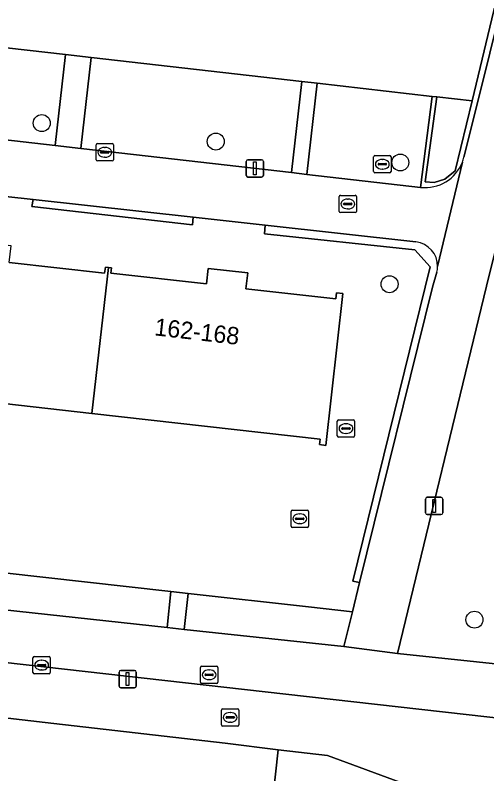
# Model space of a CAD drawing. Extents: x 162026 to 163502, y 387295 to 388169.
# Drawn here: x 162526.83 to 162554.04, y 387747.09 to 387790.9 of the extents above; entities that cross this region are included whole.
import ezdxf

# ---------------------------------------------------------------- set-up
doc = ezdxf.new("R2010")
doc.units = 0
for name, color, linetype in [('IMGEO_Boom', 7, 'Continuous'), ('IMGEO_Brandkraan', 7, 'Continuous'), ('IMGEO_Erf', 7, 'Continuous'), ('IMGEO_Fietspad_open', 7, 'Continuous'), ('IMGEO_Groenvoorziening', 7, 'Continuous'), ('IMGEO_Haag', 7, 'Continuous'), ('IMGEO_Kolk', 7, 'Continuous'), ('IMGEO_Lichtmast', 7, 'Continuous'), ('IMGEO_Pand', 7, 'Continuous'), ('IMGEO_Pand_nummerreeks', 7, 'Continuous'), ('IMGEO_Rioolput', 7, 'Continuous'), ('IMGEO_Voetpad_open', 7, 'Continuous')]:
    doc.layers.add(name, color=color, linetype=linetype)

msp = doc.modelspace()

# ---------------------------------------------------------------- linework, layer by layer
at = {"layer": 'IMGEO_Boom'}
for centre in [(162528.361, 387784.667), (162538.403, 387783.596), (162549.053, 387782.39), (162548.431, 387775.361), (162553.331, 387755.99)]:
    msp.add_circle(centre, 0.489, dxfattribs=at)
at = {"layer": 'IMGEO_Brandkraan'}
for p, q in [((162545.522, 387779.567), (162545.522, 387780.419)), ((162545.597, 387780.493), (162546.449, 387780.493)), ((162546.523, 387780.419), (162546.523, 387779.567)), ((162545.781, 387779.987), (162545.781, 387779.999)), ((162545.824, 387780.036), (162546.222, 387780.036)), ((162546.01, 387780.273), (162546.035, 387780.273)), ((162546.265, 387779.999), (162546.265, 387779.987)), ((162546.219, 387779.95), (162545.821, 387779.95)), ((162546.033, 387779.713), (162546.008, 387779.713)), ((162546.449, 387779.493), (162545.597, 387779.493)), ((162538.737, 387749.921), (162538.737, 387750.773)), ((162538.812, 387750.847), (162539.664, 387750.847)), ((162539.225, 387750.627), (162539.25, 387750.627)), ((162539.738, 387750.773), (162539.738, 387749.921)), ((162538.996, 387750.341), (162538.996, 387750.353)), ((162539.434, 387750.304), (162539.036, 387750.304)), ((162539.039, 387750.39), (162539.437, 387750.39)), ((162539.48, 387750.353), (162539.48, 387750.341)), ((162539.664, 387749.847), (162538.812, 387749.847)), ((162539.248, 387750.067), (162539.223, 387750.067))]:
    msp.add_line(p, q, dxfattribs=at)
for points in [[(162545.522, 387779.567), (162545.522, 387780.419)], [(162545.597, 387780.493), (162546.449, 387780.493)], [(162546.523, 387780.419), (162546.523, 387779.567)], [(162546.449, 387779.493), (162545.597, 387779.493)], [(162538.737, 387749.921), (162538.737, 387750.773)], [(162538.812, 387750.847), (162539.664, 387750.847)], [(162539.738, 387750.773), (162539.738, 387749.921)], [(162539.664, 387749.847), (162538.812, 387749.847)]]:
    msp.add_lwpolyline(points, dxfattribs=at)
for centre, radius, start, end in [((162545.599, 387780.417), 0.0765, 91.552, 178.448), ((162545.599, 387780.417), 0.0765, 91.552, 178.448), ((162546.447, 387780.417), 0.0765, 1.552, 88.448), ((162546.447, 387780.417), 0.0765, 1.552, 88.448), ((162545.821, 387779.996), 0.0403, 85.8775, 175.7526), ((162545.818, 387779.986), 0.0366, 178.938, 274.7102), ((162546.222, 387779.993), 0.043, 264.8664, 352.4533), ((162546.226, 387779.998), 0.0386, 1.7309, 96.639), ((162545.599, 387779.569), 0.0765, 181.552, 268.448), ((162545.599, 387779.569), 0.0765, 181.552, 268.448), ((162546.447, 387779.569), 0.0765, 271.552, 358.448), ((162546.447, 387779.569), 0.0765, 271.552, 358.448), ((162538.814, 387750.771), 0.0765, 91.552, 178.448), ((162538.814, 387750.771), 0.0765, 91.552, 178.448), ((162539.662, 387750.771), 0.0765, 1.552, 88.448), ((162539.662, 387750.771), 0.0765, 1.552, 88.448), ((162539.036, 387750.35), 0.0403, 85.8775, 175.7526), ((162539.033, 387750.34), 0.0366, 178.938, 274.7102), ((162539.437, 387750.347), 0.043, 264.8664, 352.4533), ((162539.441, 387750.352), 0.0386, 1.7309, 96.639), ((162538.814, 387749.923), 0.0765, 181.552, 268.448), ((162538.814, 387749.923), 0.0765, 181.552, 268.448), ((162539.662, 387749.923), 0.0765, 271.552, 358.448), ((162539.662, 387749.923), 0.0765, 271.552, 358.448)]:
    msp.add_arc(centre, radius, start, end, dxfattribs=at)
for centre, major_axis, ratio, start_param, end_param in [((162546.009, 387779.993), (-0.387, 0.002), 0.722429, 4.712389, 7.853982), ((162546.034, 387779.993), (-0.39, 0.002), 0.717154, 1.570796, 4.712389), ((162539.224, 387750.347), (-0.387, 0.002), 0.722429, 4.712389, 7.853982), ((162539.249, 387750.347), (-0.39, 0.002), 0.717154, 1.570796, 4.712389)]:
    msp.add_ellipse(centre, major_axis=major_axis, ratio=ratio, start_param=start_param, end_param=end_param, dxfattribs=at)
at = {"layer": 'IMGEO_Erf'}
for points in [[(162510.401, 387810.785), (162505.401, 387791.389), (162509.686, 387790.901), (162509.984, 387790.867), (162516.424, 387790.134), (162517.288, 387790.035), (162529.737, 387788.617), (162531.219, 387788.448), (162543.372, 387787.064), (162544.246, 387786.965), (162550.891, 387786.208), (162551.17, 387786.176), (162553.19, 387785.946), (162557.869, 387805.475)], [(162550.785, 387776.358), (162549.889, 387777.345), (162541.219, 387778.277), (162541.249, 387778.768), (162537.101, 387779.228), (162537.068, 387778.792), (162527.798, 387779.854), (162527.861, 387780.253), (162523.454, 387780.742), (162523.397, 387780.29), (162513.909, 387781.336), (162513.943, 387781.796), (162509.769, 387782.259), (162509.742, 387781.835), (162505.217, 387782.335), (162504.644, 387782.376)], [(162503.086, 387781.318), (162503.001, 387780.899), (162498.158, 387762.02), (162502.345, 387761.514), (162502.525, 387761.492), (162508.787, 387760.735), (162510.311, 387760.551), (162522.683, 387759.085), (162523.596, 387758.982), (162535.816, 387757.617), (162536.805, 387757.506), (162543.755, 387756.726), (162546.291, 387756.442), (162546.707, 387758.128), (162546.322, 387758.209), (162550.785, 387776.358)], [(162526.484, 387776.612), (162531.992, 387775.993), (162532.031, 387776.345), (162532.205, 387776.325), (162532.379, 387776.306), (162532.344, 387775.998), (162537.865, 387775.377), (162537.966, 387776.275), (162540.247, 387776.019), (162540.143, 387775.098), (162545.336, 387774.514), (162545.376, 387774.87), (162545.744, 387774.828), (162544.758, 387766.054), (162544.39, 387766.096), (162544.426, 387766.422), (162531.258, 387767.903), (162517.509, 387769.448)], [(162541.672, 387745.5), (162542, 387748.482), (162538.951, 387748.852), (162529.052, 387750), (162500, 387753.369), (162497.352, 387753.671)]]:
    msp.add_lwpolyline(points, dxfattribs=at)
at = {"layer": 'IMGEO_Fietspad_open'}
for points in [[(162497.133, 387756.807), (162542.443, 387751.692), (162563.266, 387749.341), (162566.103, 387749.052)], [(162567.288, 387752.025), (162565.503, 387752.241), (162562.193, 387752.623), (162548.9, 387754.041), (162545.797, 387754.435), (162536.58, 387755.431), (162535.591, 387755.538), (162523.356, 387756.861)]]:
    msp.add_lwpolyline(points, dxfattribs=at)
at = {"layer": 'IMGEO_Groenvoorziening'}
for points in [[(162568.451, 387833.378), (162554.036, 387775.251), (162548.9, 387754.041), (162562.193, 387752.623), (162566.903, 387758.543)], [(162557.869, 387805.475), (162553.19, 387785.946), (162552.215, 387781.916), (162551.623, 387781.43), (162551.012, 387781.233), (162550.483, 387781.268), (162551.17, 387786.176), (162550.891, 387786.208), (162550.225, 387780.953)], [(162552.727, 387782.696), (162553.524, 387785.908), (162558.411, 387805.613)], [(162549.946, 387777.804), (162541.249, 387778.768), (162541.219, 387778.277), (162549.889, 387777.345), (162550.785, 387776.358), (162546.322, 387758.209), (162546.707, 387758.128), (162550.913, 387775.191), (162551.165, 387776.048)], [(162553.563, 387744.937), (162544.842, 387748.138), (162542, 387748.482), (162541.672, 387745.5), (162544.151, 387745.2), (162546.202, 387744.472), (162547.998, 387743.569), (162549.162, 387742.663), (162550.021, 387741.606), (162550.971, 387739.856), (162551.485, 387737.833), (162551.481, 387736.1), (162550.204, 387723.897), (162553.186, 387723.568), (162555.309, 387741.332)]]:
    msp.add_lwpolyline(points, dxfattribs=at)
for points in [[(162529.737, 387788.617), (162517.288, 387790.035), (162516.695, 387784.787), (162529.144, 387783.364)], [(162543.372, 387787.064), (162531.219, 387788.448), (162530.625, 387783.194), (162542.778, 387781.805)], [(162550.891, 387786.208), (162544.246, 387786.965), (162543.652, 387781.705), (162550.225, 387780.953)], [(162553.19, 387785.946), (162551.17, 387786.176), (162550.483, 387781.268), (162551.012, 387781.233), (162551.623, 387781.43), (162552.215, 387781.916)], [(162527.861, 387780.253), (162527.798, 387779.854), (162537.068, 387778.792), (162537.101, 387779.228)], [(162535.816, 387757.617), (162523.596, 387758.982), (162523.356, 387756.861), (162535.591, 387755.538)], [(162546.291, 387756.442), (162543.755, 387756.726), (162536.805, 387757.506), (162536.58, 387755.431), (162545.797, 387754.435)]]:
    msp.add_lwpolyline(points, close=True, dxfattribs=at)
for centre, radius, start, end in [((162550.598, 387783.214), 2.191, 338.5189, 346.3141), ((162550.482, 387783.252), 2.313, 263.6335, 338.7053), ((162549.79, 387776.394), 1.418, 359.2586, 83.6789), ((162549.771, 387776.398), 1.437, 345.9228, 359.1398)]:
    msp.add_arc(centre, radius, start, end, dxfattribs=at)
at = {"layer": 'IMGEO_Haag'}
for points in [[(162557.869, 387805.475), (162553.19, 387785.946), (162552.215, 387781.916), (162551.623, 387781.43), (162551.012, 387781.233), (162550.483, 387781.268), (162551.17, 387786.176), (162550.891, 387786.208), (162550.225, 387780.953)], [(162552.727, 387782.696), (162553.524, 387785.908), (162558.411, 387805.613)], [(162549.946, 387777.804), (162541.249, 387778.768), (162541.219, 387778.277), (162549.889, 387777.345), (162550.785, 387776.358), (162546.322, 387758.209), (162546.707, 387758.128), (162550.913, 387775.191), (162551.165, 387776.048)]]:
    msp.add_lwpolyline(points, dxfattribs=at)
msp.add_lwpolyline([(162527.861, 387780.253), (162527.798, 387779.854), (162537.068, 387778.792), (162537.101, 387779.228)], close=True, dxfattribs=at)
for centre, radius, start, end in [((162550.598, 387783.214), 2.191, 338.5189, 346.3141), ((162550.482, 387783.252), 2.313, 263.6335, 338.7053), ((162549.79, 387776.394), 1.418, 359.2586, 83.6789), ((162549.771, 387776.398), 1.437, 345.9228, 359.1398)]:
    msp.add_arc(centre, radius, start, end, dxfattribs=at)
at = {"layer": 'IMGEO_Kolk'}
for p, q in [((162531.574, 387783.477), (162532.426, 387783.477)), ((162531.499, 387782.551), (162531.499, 387783.403)), ((162531.987, 387783.257), (162532.012, 387783.257)), ((162532.5, 387783.403), (162532.5, 387782.551)), ((162531.758, 387782.971), (162531.758, 387782.983)), ((162532.196, 387782.934), (162531.798, 387782.934)), ((162531.801, 387783.02), (162532.199, 387783.02)), ((162532.01, 387782.697), (162531.985, 387782.697)), ((162532.242, 387782.983), (162532.242, 387782.971)), ((162532.426, 387782.477), (162531.574, 387782.477)), ((162527.854, 387752.94), (162527.854, 387753.792)), ((162527.929, 387753.866), (162528.781, 387753.866)), ((162528.855, 387753.792), (162528.855, 387752.94)), ((162528.113, 387753.36), (162528.113, 387753.372)), ((162528.551, 387753.323), (162528.153, 387753.323)), ((162528.156, 387753.409), (162528.554, 387753.409)), ((162528.342, 387753.646), (162528.367, 387753.646)), ((162528.597, 387753.372), (162528.597, 387753.36)), ((162528.781, 387752.866), (162527.929, 387752.866)), ((162528.365, 387753.086), (162528.34, 387753.086))]:
    msp.add_line(p, q, dxfattribs=at)
for points in [[(162531.574, 387783.477), (162532.426, 387783.477)], [(162531.499, 387782.551), (162531.499, 387783.403)], [(162532.5, 387783.403), (162532.5, 387782.551)], [(162532.426, 387782.477), (162531.574, 387782.477)], [(162527.854, 387752.94), (162527.854, 387753.792)], [(162527.929, 387753.866), (162528.781, 387753.866)], [(162528.855, 387753.792), (162528.855, 387752.94)], [(162528.781, 387752.866), (162527.929, 387752.866)]]:
    msp.add_lwpolyline(points, dxfattribs=at)
for centre, radius, start, end in [((162531.576, 387783.401), 0.0765, 91.552, 178.448), ((162531.576, 387783.401), 0.0765, 91.552, 178.448), ((162532.424, 387783.401), 0.0765, 1.552, 88.448), ((162532.424, 387783.401), 0.0765, 1.552, 88.448), ((162531.798, 387782.98), 0.0403, 85.8775, 175.7526), ((162531.795, 387782.97), 0.0366, 178.938, 274.7102), ((162532.199, 387782.977), 0.043, 264.8664, 352.4533), ((162532.203, 387782.982), 0.0386, 1.7309, 96.639), ((162531.576, 387782.553), 0.0765, 181.552, 268.448), ((162531.576, 387782.553), 0.0765, 181.552, 268.448), ((162532.424, 387782.553), 0.0765, 271.552, 358.448), ((162532.424, 387782.553), 0.0765, 271.552, 358.448), ((162527.931, 387753.79), 0.0765, 91.552, 178.448), ((162527.931, 387753.79), 0.0765, 91.552, 178.448), ((162528.779, 387753.79), 0.0765, 1.552, 88.448), ((162528.779, 387753.79), 0.0765, 1.552, 88.448), ((162528.153, 387753.369), 0.0403, 85.8775, 175.7526), ((162528.15, 387753.359), 0.0366, 178.938, 274.7102), ((162528.554, 387753.366), 0.043, 264.8664, 352.4533), ((162528.558, 387753.371), 0.0386, 1.7309, 96.639), ((162527.931, 387752.942), 0.0765, 181.552, 268.448), ((162527.931, 387752.942), 0.0765, 181.552, 268.448), ((162528.779, 387752.942), 0.0765, 271.552, 358.448), ((162528.779, 387752.942), 0.0765, 271.552, 358.448)]:
    msp.add_arc(centre, radius, start, end, dxfattribs=at)
for centre, major_axis, ratio, start_param, end_param in [((162531.986, 387782.977), (-0.387, 0.002), 0.722429, 4.712389, 7.853982), ((162532.011, 387782.977), (-0.39, 0.002), 0.717154, 1.570796, 4.712389), ((162528.341, 387753.366), (-0.387, 0.002), 0.722429, 4.712389, 7.853982), ((162528.366, 387753.366), (-0.39, 0.002), 0.717154, 1.570796, 4.712389)]:
    msp.add_ellipse(centre, major_axis=major_axis, ratio=ratio, start_param=start_param, end_param=end_param, dxfattribs=at)
at = {"layer": 'IMGEO_Lichtmast'}
for p, q in [((162540.161, 387781.648), (162540.161, 387782.448)), ((162540.161, 387782.448), (162540.161, 387781.648)), ((162540.261, 387782.548), (162541.051, 387782.548)), ((162541.051, 387782.548), (162540.261, 387782.548)), ((162541.151, 387782.448), (162541.151, 387781.648)), ((162541.151, 387781.648), (162541.151, 387782.448)), ((162541.051, 387781.548), (162540.261, 387781.548)), ((162540.261, 387781.548), (162541.051, 387781.548)), ((162550.51, 387762.157), (162550.51, 387762.957)), ((162550.51, 387762.957), (162550.51, 387762.157)), ((162550.61, 387763.057), (162551.4, 387763.057)), ((162551.4, 387763.057), (162550.61, 387763.057)), ((162551.5, 387762.957), (162551.5, 387762.157)), ((162551.5, 387762.157), (162551.5, 387762.957)), ((162551.4, 387762.057), (162550.61, 387762.057)), ((162550.61, 387762.057), (162551.4, 387762.057)), ((162532.822, 387752.156), (162532.822, 387752.956)), ((162532.822, 387752.956), (162532.822, 387752.156)), ((162532.922, 387753.056), (162533.712, 387753.056)), ((162533.712, 387753.056), (162532.922, 387753.056)), ((162533.812, 387752.956), (162533.812, 387752.156)), ((162533.812, 387752.156), (162533.812, 387752.956)), ((162533.712, 387752.056), (162532.922, 387752.056)), ((162532.922, 387752.056), (162533.712, 387752.056))]:
    msp.add_line(p, q, dxfattribs=at)
for points in [[(162540.581, 387782.423), (162540.731, 387782.423), (162540.731, 387781.673), (162540.581, 387781.673), (162540.581, 387782.423)], [(162550.93, 387762.932), (162551.08, 387762.932), (162551.08, 387762.182), (162550.93, 387762.182), (162550.93, 387762.932)], [(162533.242, 387752.931), (162533.392, 387752.931), (162533.392, 387752.181), (162533.242, 387752.181), (162533.242, 387752.931)]]:
    msp.add_lwpolyline(points, dxfattribs=at)
for centre, start, end in [((162540.261, 387782.448), 90, 180), ((162540.261, 387782.448), 90, 180), ((162541.051, 387782.448), 0, 90), ((162541.051, 387782.448), 360, 90), ((162540.261, 387781.648), 180, 270), ((162540.261, 387781.648), 180, 270), ((162541.051, 387781.648), 270, 0), ((162541.051, 387781.648), 270, 0), ((162550.61, 387762.957), 90, 180), ((162550.61, 387762.957), 90, 180), ((162551.4, 387762.957), 0, 90), ((162551.4, 387762.957), 360, 90), ((162550.61, 387762.157), 180, 270), ((162550.61, 387762.157), 180, 270), ((162551.4, 387762.157), 270, 0), ((162551.4, 387762.157), 270, 0), ((162532.922, 387752.956), 90, 180), ((162532.922, 387752.956), 90, 180), ((162533.712, 387752.956), 0, 90), ((162533.712, 387752.956), 360, 90), ((162532.922, 387752.156), 180, 270), ((162532.922, 387752.156), 180, 270), ((162533.712, 387752.156), 270, 0), ((162533.712, 387752.156), 270, 0)]:
    msp.add_arc(centre, 0.1, start, end, dxfattribs=at)
at = {"layer": 'IMGEO_Pand'}
for points in [[(162532.031, 387776.345), (162531.992, 387775.993), (162526.484, 387776.612), (162526.592, 387777.576), (162524.235, 387777.841), (162524.123, 387776.838), (162518.593, 387777.46), (162518.635, 387777.836), (162518.454, 387777.857), (162517.509, 387769.448), (162531.258, 387767.903), (162532.205, 387776.325)], [(162545.744, 387774.828), (162545.376, 387774.87), (162545.336, 387774.514), (162540.143, 387775.098), (162540.247, 387776.019), (162537.966, 387776.275), (162537.865, 387775.377), (162532.344, 387775.998), (162532.379, 387776.306), (162532.205, 387776.325), (162531.258, 387767.903), (162544.426, 387766.422), (162544.39, 387766.096), (162544.758, 387766.054)]]:
    msp.add_lwpolyline(points, close=True, dxfattribs=at)
at = {"layer": 'IMGEO_Rioolput'}
for p, q in [((162547.515, 387781.864), (162547.515, 387782.716)), ((162547.59, 387782.79), (162548.442, 387782.79)), ((162548.516, 387782.716), (162548.516, 387781.864)), ((162547.774, 387782.284), (162547.774, 387782.296)), ((162548.212, 387782.247), (162547.814, 387782.247)), ((162547.817, 387782.333), (162548.215, 387782.333)), ((162548.003, 387782.57), (162548.028, 387782.57)), ((162548.258, 387782.296), (162548.258, 387782.284)), ((162548.442, 387781.79), (162547.59, 387781.79)), ((162548.026, 387782.01), (162548.001, 387782.01)), ((162545.416, 387766.599), (162545.416, 387767.451)), ((162545.491, 387767.525), (162546.343, 387767.525)), ((162545.904, 387767.305), (162545.929, 387767.305)), ((162546.417, 387767.451), (162546.417, 387766.599)), ((162545.675, 387767.019), (162545.675, 387767.031)), ((162546.113, 387766.982), (162545.715, 387766.982)), ((162545.718, 387767.068), (162546.116, 387767.068)), ((162546.159, 387767.031), (162546.159, 387767.019)), ((162546.343, 387766.525), (162545.491, 387766.525)), ((162545.927, 387766.745), (162545.902, 387766.745)), ((162542.751, 387761.391), (162542.751, 387762.243)), ((162542.826, 387762.317), (162543.678, 387762.317)), ((162543.239, 387762.097), (162543.264, 387762.097)), ((162543.752, 387762.243), (162543.752, 387761.391)), ((162543.01, 387761.811), (162543.01, 387761.823)), ((162543.448, 387761.774), (162543.05, 387761.774)), ((162543.053, 387761.86), (162543.451, 387761.86)), ((162543.494, 387761.823), (162543.494, 387761.811)), ((162543.678, 387761.317), (162542.826, 387761.317)), ((162543.262, 387761.537), (162543.237, 387761.537)), ((162537.52, 387752.382), (162537.52, 387753.234)), ((162537.595, 387753.308), (162538.447, 387753.308)), ((162538.521, 387753.234), (162538.521, 387752.382)), ((162537.779, 387752.802), (162537.779, 387752.814)), ((162537.822, 387752.851), (162538.22, 387752.851)), ((162538.008, 387753.088), (162538.033, 387753.088)), ((162538.263, 387752.814), (162538.263, 387752.802)), ((162538.217, 387752.765), (162537.819, 387752.765)), ((162538.031, 387752.528), (162538.006, 387752.528)), ((162538.447, 387752.308), (162537.595, 387752.308))]:
    msp.add_line(p, q, dxfattribs=at)
for points in [[(162547.515, 387781.864), (162547.515, 387782.716)], [(162547.59, 387782.79), (162548.442, 387782.79)], [(162548.516, 387782.716), (162548.516, 387781.864)], [(162548.442, 387781.79), (162547.59, 387781.79)], [(162545.416, 387766.599), (162545.416, 387767.451)], [(162545.491, 387767.525), (162546.343, 387767.525)], [(162546.417, 387767.451), (162546.417, 387766.599)], [(162546.343, 387766.525), (162545.491, 387766.525)], [(162542.751, 387761.391), (162542.751, 387762.243)], [(162542.826, 387762.317), (162543.678, 387762.317)], [(162543.752, 387762.243), (162543.752, 387761.391)], [(162543.678, 387761.317), (162542.826, 387761.317)], [(162537.52, 387752.382), (162537.52, 387753.234)], [(162537.595, 387753.308), (162538.447, 387753.308)], [(162538.521, 387753.234), (162538.521, 387752.382)], [(162538.447, 387752.308), (162537.595, 387752.308)]]:
    msp.add_lwpolyline(points, dxfattribs=at)
for centre, radius, start, end in [((162547.592, 387782.714), 0.0765, 91.552, 178.448), ((162547.592, 387782.714), 0.0765, 91.552, 178.448), ((162548.44, 387782.714), 0.0765, 1.552, 88.448), ((162548.44, 387782.714), 0.0765, 1.552, 88.448), ((162547.814, 387782.293), 0.0403, 85.8775, 175.7526), ((162547.811, 387782.283), 0.0366, 178.938, 274.7102), ((162548.215, 387782.29), 0.043, 264.8664, 352.4533), ((162548.219, 387782.295), 0.0386, 1.7309, 96.639), ((162547.592, 387781.866), 0.0765, 181.552, 268.448), ((162547.592, 387781.866), 0.0765, 181.552, 268.448), ((162548.44, 387781.866), 0.0765, 271.552, 358.448), ((162548.44, 387781.866), 0.0765, 271.552, 358.448), ((162545.493, 387767.449), 0.0765, 91.552, 178.448), ((162545.493, 387767.449), 0.0765, 91.552, 178.448), ((162546.341, 387767.449), 0.0765, 1.552, 88.448), ((162546.341, 387767.449), 0.0765, 1.552, 88.448), ((162545.715, 387767.028), 0.0403, 85.8775, 175.7526), ((162545.712, 387767.018), 0.0366, 178.938, 274.7102), ((162546.116, 387767.025), 0.043, 264.8664, 352.4533), ((162546.12, 387767.03), 0.0386, 1.7309, 96.639), ((162545.493, 387766.601), 0.0765, 181.552, 268.448), ((162545.493, 387766.601), 0.0765, 181.552, 268.448), ((162546.341, 387766.601), 0.0765, 271.552, 358.448), ((162546.341, 387766.601), 0.0765, 271.552, 358.448), ((162542.828, 387762.241), 0.0765, 91.552, 178.448), ((162542.828, 387762.241), 0.0765, 91.552, 178.448), ((162543.676, 387762.241), 0.0765, 1.552, 88.448), ((162543.676, 387762.241), 0.0765, 1.552, 88.448), ((162543.05, 387761.82), 0.0403, 85.8775, 175.7526), ((162543.047, 387761.81), 0.0366, 178.938, 274.7102), ((162543.451, 387761.817), 0.043, 264.8664, 352.4533), ((162543.455, 387761.822), 0.0386, 1.7309, 96.639), ((162542.828, 387761.393), 0.0765, 181.552, 268.448), ((162542.828, 387761.393), 0.0765, 181.552, 268.448), ((162543.676, 387761.393), 0.0765, 271.552, 358.448), ((162543.676, 387761.393), 0.0765, 271.552, 358.448), ((162537.597, 387753.232), 0.0765, 91.552, 178.448), ((162537.597, 387753.232), 0.0765, 91.552, 178.448), ((162538.445, 387753.232), 0.0765, 1.552, 88.448), ((162538.445, 387753.232), 0.0765, 1.552, 88.448), ((162537.819, 387752.811), 0.0403, 85.8775, 175.7526), ((162537.816, 387752.801), 0.0366, 178.938, 274.7102), ((162538.22, 387752.808), 0.043, 264.8664, 352.4533), ((162538.224, 387752.813), 0.0386, 1.7309, 96.639), ((162537.597, 387752.384), 0.0765, 181.552, 268.448), ((162537.597, 387752.384), 0.0765, 181.552, 268.448), ((162538.445, 387752.384), 0.0765, 271.552, 358.448), ((162538.445, 387752.384), 0.0765, 271.552, 358.448)]:
    msp.add_arc(centre, radius, start, end, dxfattribs=at)
for centre, major_axis, ratio, start_param, end_param in [((162548.002, 387782.29), (-0.387, 0.002), 0.722429, 4.712389, 7.853982), ((162548.027, 387782.29), (-0.39, 0.002), 0.717154, 1.570796, 4.712389), ((162545.903, 387767.025), (-0.387, 0.002), 0.722429, 4.712389, 7.853982), ((162545.928, 387767.025), (-0.39, 0.002), 0.717154, 1.570796, 4.712389), ((162543.238, 387761.817), (-0.387, 0.002), 0.722429, 4.712389, 7.853982), ((162543.263, 387761.817), (-0.39, 0.002), 0.717154, 1.570796, 4.712389), ((162538.007, 387752.808), (-0.387, 0.002), 0.722429, 4.712389, 7.853982), ((162538.032, 387752.808), (-0.39, 0.002), 0.717154, 1.570796, 4.712389)]:
    msp.add_ellipse(centre, major_axis=major_axis, ratio=ratio, start_param=start_param, end_param=end_param, dxfattribs=at)
at = {"layer": 'IMGEO_Voetpad_open'}
for points in [[(162551.165, 387776.048), (162550.913, 387775.191), (162546.707, 387758.128), (162546.291, 387756.442), (162545.797, 387754.435), (162548.9, 387754.041), (162554.036, 387775.251), (162568.451, 387833.378)], [(162558.411, 387805.613), (162553.524, 387785.908), (162552.727, 387782.696)], [(162530.625, 387783.194), (162529.144, 387783.364), (162516.695, 387784.787), (162515.831, 387784.886), (162509.34, 387785.629), (162506.329, 387785.973)], [(162550.225, 387780.953), (162543.652, 387781.705), (162542.778, 387781.805), (162530.625, 387783.194)], [(162504.337, 387782.861), (162509.769, 387782.259), (162513.943, 387781.796), (162523.454, 387780.742), (162527.861, 387780.253), (162537.101, 387779.228), (162541.249, 387778.768), (162549.946, 387777.804)], [(162551.208, 387776.376), (162552.637, 387782.412)], [(162552.637, 387782.412), (162551.208, 387776.376)], [(162563.266, 387749.341), (162542.443, 387751.692), (162497.133, 387756.807)], [(162497.352, 387753.671), (162500, 387753.369), (162529.052, 387750), (162538.951, 387748.852), (162542, 387748.482), (162544.842, 387748.138), (162553.563, 387744.937), (162559.359, 387743.979), (162563.266, 387749.341)]]:
    msp.add_lwpolyline(points, dxfattribs=at)
for points in [[(162529.144, 387783.364), (162530.625, 387783.194), (162531.219, 387788.448), (162529.737, 387788.617)], [(162544.246, 387786.965), (162543.372, 387787.064), (162542.778, 387781.805), (162543.652, 387781.705)], [(162536.805, 387757.506), (162535.816, 387757.617), (162535.591, 387755.538), (162536.58, 387755.431)]]:
    msp.add_lwpolyline(points, close=True, dxfattribs=at)
for centre, radius, start, end in [((162550.598, 387783.214), 2.191, 338.5189, 346.3141), ((162550.482, 387783.252), 2.313, 263.6335, 338.7053), ((162549.79, 387776.394), 1.418, 359.2586, 83.6789), ((162549.771, 387776.398), 1.437, 345.9228, 359.1398)]:
    msp.add_arc(centre, radius, start, end, dxfattribs=at)

# ---------------------------------------------------------------- texts
at = {"layer": 'IMGEO_Pand_nummerreeks'}
msp.add_text('162-168', height=1, rotation=353.4837, dxfattribs=at).set_placement((162534.828, 387772.413))

doc.saveas('drawing.dxf')
